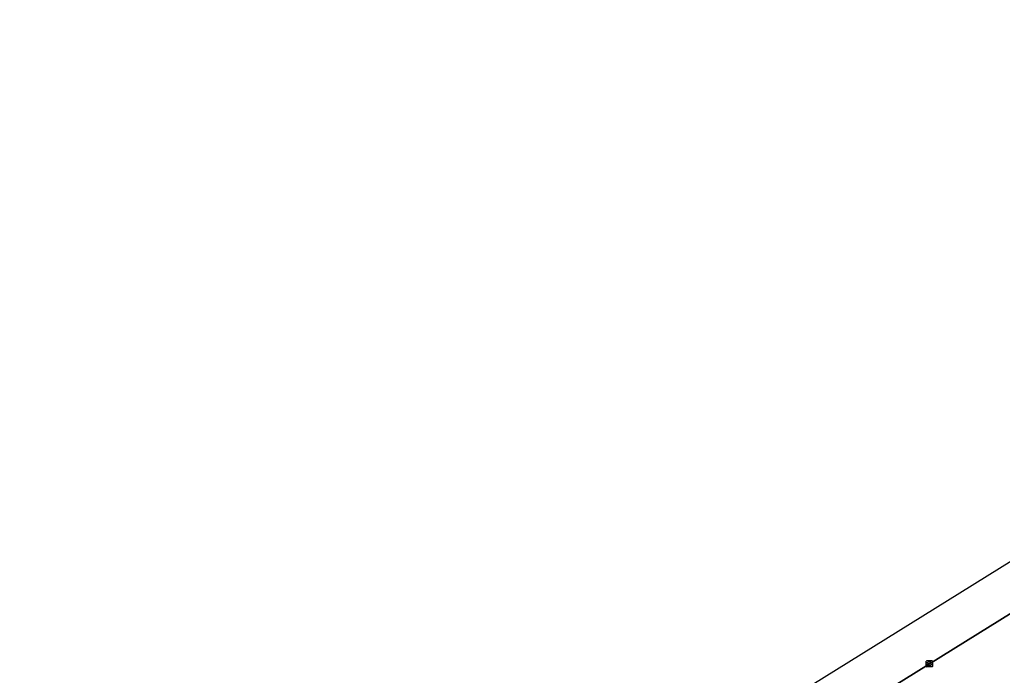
# Model space of a CAD drawing. Extents: x 160030 to 160839, y 385325 to 386450.
# Drawn here: x 160029.7 to 160188.9, y 386196.2 to 386302.4 of the extents above; entities that cross this region are included whole.
import ezdxf

# ---------------------------------------------------------------- set-up
doc = ezdxf.new("R2010")
doc.units = 0
for name, color, linetype in [('IMGEO_Berm_groen', 7, 'Continuous'), ('IMGEO_Kolk', 7, 'Continuous'), ('IMGEO_Rijbaan_regionaal_gesloten', 7, 'Continuous')]:
    doc.layers.add(name, color=color, linetype=linetype)

msp = doc.modelspace()

# ---------------------------------------------------------------- linework, layer by layer
at = {"layer": 'IMGEO_Berm_groen'}
msp.add_lwpolyline([(160234.47, 386218.6), (160277.33, 386245.17), (160280.7, 386245.11), (160288.62, 386250), (160297.81, 386255.67), (160290.72, 386267.05), (160290.07, 386268.1), (160268.91, 386254.99), (160262.55, 386251.04), (160260.86, 386250), (160234.9, 386233.89), (160206.04, 386216.04), (160153.8, 386183.59), (160128.71, 386168.05), (160086.92, 386142.12), (160078.85, 386137.1), (160078.68, 386137), (160079.79, 386135.22), (160079.11, 386134.8), (160079.89, 386133.53), (160076.58, 386131.48), (160075.8, 386132.74), (160071.15, 386129.89)], dxfattribs=at)
at = {"layer": 'IMGEO_Kolk'}
for p, q in [((160176.58, 386197.62), (160176.58, 386198.48)), ((160176.65, 386198.55), (160177.51, 386198.55)), ((160177.07, 386198.33), (160177.09, 386198.33)), ((160177.58, 386198.48), (160177.58, 386197.62)), ((160177.51, 386197.55), (160176.65, 386197.55)), ((160176.84, 386198.04), (160176.84, 386198.06)), ((160176.88, 386198.09), (160177.28, 386198.09)), ((160177.28, 386198.01), (160176.88, 386198.01)), ((160177.09, 386197.77), (160177.07, 386197.77)), ((160177.32, 386198.06), (160177.32, 386198.04))]:
    msp.add_line(p, q, dxfattribs=at)
for points in [[(160176.58, 386197.62), (160176.58, 386198.48)], [(160176.65, 386198.55), (160177.51, 386198.55)], [(160177.58, 386198.48), (160177.58, 386197.62)], [(160177.51, 386197.55), (160176.65, 386197.55)]]:
    msp.add_lwpolyline(points, dxfattribs=at)
for centre, radius, start, end in [((160176.66, 386198.47), 0.0765, 91.552, 178.448), ((160176.66, 386198.47), 0.0765, 91.552, 178.448), ((160177.5, 386198.47), 0.0765, 1.552, 88.448), ((160177.5, 386198.47), 0.0765, 1.552, 88.448), ((160176.66, 386197.62), 0.0765, 181.552, 268.448), ((160176.66, 386197.62), 0.0765, 181.552, 268.448), ((160176.88, 386198.05), 0.0403, 85.8775, 175.7526), ((160176.88, 386198.04), 0.0366, 178.938, 274.7102), ((160177.28, 386198.05), 0.0386, 1.7309, 96.639), ((160177.28, 386198.05), 0.043, 264.8664, 352.4533), ((160177.5, 386197.62), 0.0765, 271.552, 358.448), ((160177.5, 386197.62), 0.0765, 271.552, 358.448)]:
    msp.add_arc(centre, radius, start, end, dxfattribs=at)
for centre, major_axis, ratio, start_param, end_param in [((160177.07, 386198.05), (-0.387, 0.002), 0.722429, 4.712389, 7.853982), ((160177.09, 386198.05), (-0.39, 0.002), 0.717154, 1.570796, 4.712389)]:
    msp.add_ellipse(centre, major_axis=major_axis, ratio=ratio, start_param=start_param, end_param=end_param, dxfattribs=at)
at = {"layer": 'IMGEO_Rijbaan_regionaal_gesloten'}
for points in [[(160352.99, 386307.11), (160367.67, 386316.23), (160373.03, 386319.57), (160405.66, 386339.84), (160426.46, 386352.78), (160454.72, 386370.26), (160466.63, 386377.78), (160485.79, 386389.67), (160500, 386398.48), (160519.9, 386410.81), (160536.55, 386421.11), (160549.77, 386429.19), (160551.88, 386430.48), (160552.09, 386430.61), (160562.77, 386437.28), (160554.01, 386449.86), (160519.65, 386421.28), (160338.73, 386306.96), (160029.67, 386114.83)], [(160044.13, 386115.54), (160048.3, 386118.13), (160050.76, 386119.65), (160051.92, 386120.39), (160064.41, 386128.14), (160069.72, 386131.42), (160078.68, 386137), (160078.85, 386137.1), (160086.92, 386142.12), (160128.71, 386168.05), (160153.8, 386183.59), (160206.04, 386216.04), (160234.9, 386233.89), (160260.86, 386250), (160262.55, 386251.04), (160268.91, 386254.99), (160290.07, 386268.1), (160291.29, 386268.86), (160292.97, 386269.9), (160296.96, 386272.37), (160320.01, 386286.66), (160329.85, 386292.79), (160333.36, 386294.98)]]:
    msp.add_lwpolyline(points, dxfattribs=at)

doc.saveas('drawing.dxf')
